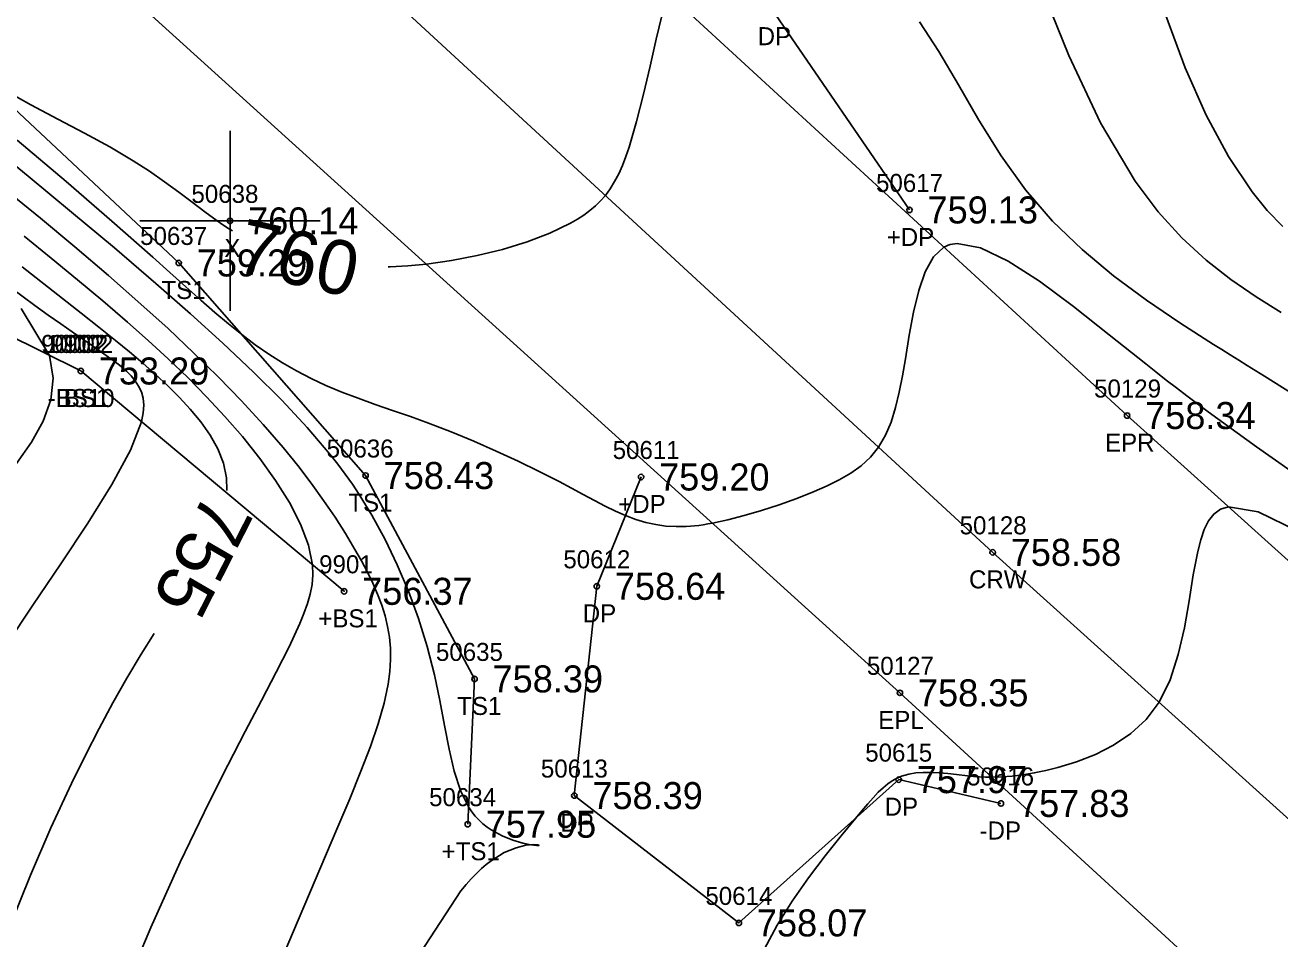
# Model space of a CAD drawing. Extents: x 1378535 to 1380697, y 997729 to 1000024.
# Drawn here: x 1379102.8 to 1379172.5, y 999417.4 to 999468.2 of the extents above; entities that cross this region are included whole.
import ezdxf

# ---------------------------------------------------------------- set-up
doc = ezdxf.new("R2010")
doc.units = 0
for name, color, linetype in [('RD_DTM_BkLn1', 7, 'Continuous'), ('RD_DTM_BkLn2', 7, 'Continuous'), ('RD_DTM_BkLn_txCode', 7, 'Continuous'), ('RD_DTM_Major1', 7, 'Continuous'), ('RD_DTM_Major1_Lbl', 7, 'Continuous'), ('RD_DTM_Minor1', 7, 'Continuous'), ('RD_EX_Driveway', 7, 'Continuous'), ('RD_EX_Driveway_txCode', 7, 'Continuous'), ('RD_EX_Misc', 7, 'Continuous'), ('RD_EX_Misc_txCode', 7, 'Continuous'), ('RD_EX_Road', 7, 'Continuous'), ('RD_EX_Road_txCode', 7, 'Continuous'), ('RD_EX_TX_Driveway_ELEV', 7, 'Continuous'), ('RD_EX_TX_Misc_ELEV', 7, 'Continuous'), ('RD_EX_TX_Road_ELEV', 7, 'Continuous'), ('RD_HC_Survey_ELEV', 7, 'Continuous'), ('RD_HC_Survey_txCode', 7, 'Continuous'), ('RD_SMD_Locator', 7, 'Continuous')]:
    doc.layers.add(name, color=color, linetype=linetype)

msp = doc.modelspace()

# ---------------------------------------------------------------- linework, layer by layer
at = {"layer": 'RD_DTM_BkLn1'}
msp.add_lwpolyline([(1379201.7, 999398.205), (1379156.533, 999438.891), (1379112.084, 999479.847), (1379066.495, 999520.561), (1379020.821, 999562.613), (1378974.239, 999604.981), (1378928.957, 999646.778), (1378882.739, 999688.619), (1378834.578, 999733.071), (1378787.698, 999775.121), (1378743.642, 999816.274), (1378698.706, 999856.431), (1378652.056, 999898.787), (1378607.023, 999939.646), (1378604.538, 999941.267)], dxfattribs=at)
at = {"layer": 'RD_DTM_BkLn2'}
for points in [[(1379127.384, 999423.802), (1379127.762, 999431.865), (1379121.716, 999443.154), (1379111.339, 999454.954), (1379072.326, 999491.525), (1379033.04, 999529.892), (1378988.344, 999569.668), (1378946.318, 999609.062), (1378904.335, 999647.705), (1378862.625, 999686.445), (1378821.368, 999725.034), (1378792.711, 999749.687), (1378787.553, 999753.349), (1378778.567, 999746.276)], [(1379120.522, 999436.728), (1379105.901, 999448.958), (1379055.44, 999473.982), (1379013.575, 999506.052), (1378969.754, 999549.783), (1378921.742, 999588.169), (1378887.745, 999620.093), (1378838.962, 999666.497), (1378808.003, 999710.025), (1378787.76, 999741.475)]]:
    msp.add_lwpolyline(points, dxfattribs=at)
at = {"layer": 'RD_DTM_Major1'}
for points in [[(1379138.181, 999468.746), (1379137.848, 999467.379), (1379137.506, 999465.882), (1379137.147, 999464.331), (1379136.761, 999462.805), (1379136.34, 999461.38), (1379136.16, 999460.861), (1379135.97, 999460.37), (1379135.766, 999459.909), (1379135.543, 999459.477), (1379135.299, 999459.076), (1379135.029, 999458.705), (1379134.764, 999458.401), (1379134.477, 999458.119), (1379134.166, 999457.857), (1379133.833, 999457.611), (1379133.476, 999457.38), (1379133.097, 999457.16), (1379131.953, 999456.606), (1379130.679, 999456.12), (1379129.314, 999455.704), (1379127.901, 999455.359), (1379126.479, 999455.088), (1379125.088, 999454.894), (1379124.063, 999454.798), (1379123.078, 999454.746), (1379122.968, 999454.745)], [(1379173.777, 999447.32), (1379171.622, 999448.671), (1379171.142, 999448.969), (1379170.667, 999449.264), (1379170.195, 999449.557), (1379169.725, 999449.849), (1379169.256, 999450.142), (1379168.787, 999450.436), (1379166.921, 999451.631), (1379165.064, 999452.891), (1379163.247, 999454.238), (1379161.501, 999455.693), (1379159.858, 999457.278), (1379158.35, 999459.013), (1379156.995, 999460.903), (1379155.767, 999462.874), (1379154.63, 999464.832), (1379153.543, 999466.688), (1379152.47, 999468.347)], [(1379114.321, 999456.731), (1379114.098, 999456.871), (1379113.782, 999457.079), (1379113.465, 999457.299), (1379112.788, 999457.791), (1379112.084, 999458.321), (1379111.343, 999458.88), (1379110.558, 999459.458), (1379109.718, 999460.045), (1379108.813, 999460.631), (1379107.508, 999461.397), (1379106.104, 999462.159), (1379104.633, 999462.933), (1379103.124, 999463.734), (1379101.609, 999464.575)], [(1379114.017, 999442.326), (1379113.999, 999443.021), (1379113.819, 999443.843), (1379113.505, 999444.634), (1379113.078, 999445.395), (1379112.561, 999446.128), (1379111.978, 999446.836), (1379111.374, 999447.493), (1379110.731, 999448.134), (1379110.053, 999448.764), (1379109.341, 999449.389), (1379108.597, 999450.015), (1379107.825, 999450.648), (1379106.896, 999451.395), (1379105.923, 999452.169), (1379104.895, 999452.978), (1379102.641, 999454.742)], [(1379102.006, 999418.215), (1379103.109, 999420.973), (1379104.246, 999423.6), (1379105.391, 999426.068), (1379106.155, 999427.628), (1379106.917, 999429.114), (1379107.683, 999430.537), (1379108.461, 999431.909), (1379109.257, 999433.238), (1379109.983, 999434.389)]]:
    msp.add_lwpolyline(points, dxfattribs=at)
at = {"layer": 'RD_DTM_Minor1'}
for points in [[(1379159.153, 999470.457), (1379160.764, 999466.476), (1379162.526, 999462.739), (1379164.438, 999459.491), (1379165.711, 999457.796), (1379167.03, 999456.349), (1379168.384, 999455.107), (1379169.762, 999454.029), (1379171.153, 999453.073), (1379172.545, 999452.197)], [(1379166.139, 999468.689), (1379167.225, 999465.788), (1379168.391, 999463.163), (1379169.629, 999460.855), (1379170.932, 999458.903), (1379171.78, 999457.873), (1379172.648, 999456.975)], [(1379124.748, 999416.642), (1379126.995, 999420.094), (1379127.291, 999420.452), (1379127.581, 999420.777), (1379127.866, 999421.071), (1379128.145, 999421.334), (1379128.418, 999421.568), (1379128.685, 999421.775), (1379129.416, 999422.227), (1379130.068, 999422.499), (1379130.613, 999422.631), (1379131.026, 999422.667), (1379131.279, 999422.649), (1379131.348, 999422.618), (1379131.21, 999422.614), (1379130.893, 999422.653), (1379130.44, 999422.748), (1379129.895, 999422.91), (1379129.299, 999423.151), (1379128.695, 999423.483), (1379128.461, 999423.644), (1379128.233, 999423.824), (1379128.015, 999424.024), (1379127.807, 999424.245), (1379127.611, 999424.49), (1379127.429, 999424.759), (1379126.989, 999425.663), (1379126.641, 999426.745), (1379126.353, 999427.966), (1379126.093, 999429.289), (1379125.831, 999430.675), (1379125.534, 999432.087), (1379125.128, 999433.667), (1379124.645, 999435.22), (1379124.09, 999436.735), (1379123.471, 999438.203), (1379122.794, 999439.611), (1379122.064, 999440.95), (1379121.716, 999441.534), (1379121.356, 999442.105), (1379120.98, 999442.667), (1379120.586, 999443.224), (1379120.172, 999443.78), (1379119.734, 999444.338), (1379118.477, 999445.816), (1379117.058, 999447.337), (1379115.493, 999448.898), (1379113.796, 999450.499), (1379111.985, 999452.138), (1379110.076, 999453.812), (1379107.768, 999455.786), (1379105.389, 999457.78), (1379102.978, 999459.769), (1379100.575, 999461.727)], [(1379173.975, 999442.783), (1379171.176, 999444.744), (1379168.488, 999446.691), (1379167.897, 999447.132), (1379167.315, 999447.573), (1379166.739, 999448.014), (1379166.167, 999448.457), (1379165.598, 999448.902), (1379165.03, 999449.351), (1379163.003, 999450.971), (1379161.018, 999452.537), (1379159.129, 999453.938), (1379157.389, 999455.062), (1379155.851, 999455.798), (1379154.569, 999456.034), (1379154.435, 999456.023), (1379154.305, 999456.003), (1379154.179, 999455.974), (1379154.058, 999455.936), (1379153.941, 999455.888), (1379153.828, 999455.83), (1379153.245, 999455.293), (1379152.786, 999454.469), (1379152.427, 999453.426), (1379152.14, 999452.228), (1379151.902, 999450.942), (1379151.685, 999449.634), (1379151.525, 999448.694), (1379151.348, 999447.788), (1379151.141, 999446.928), (1379150.889, 999446.125), (1379150.578, 999445.389), (1379150.194, 999444.732), (1379149.747, 999444.181), (1379149.228, 999443.702), (1379148.647, 999443.282), (1379148.014, 999442.91), (1379147.336, 999442.575), (1379146.623, 999442.263), (1379145.663, 999441.882), (1379144.681, 999441.529), (1379143.7, 999441.209), (1379142.741, 999440.929), (1379141.825, 999440.695), (1379140.976, 999440.513), (1379140.716, 999440.466), (1379140.465, 999440.425), (1379140.22, 999440.39), (1379139.981, 999440.362), (1379139.747, 999440.34), (1379139.516, 999440.325), (1379138.949, 999440.317), (1379138.39, 999440.351), (1379137.835, 999440.429), (1379137.279, 999440.552), (1379136.717, 999440.72), (1379136.142, 999440.936), (1379135.587, 999441.18), (1379135.012, 999441.461), (1379134.417, 999441.772), (1379133.796, 999442.106), (1379133.148, 999442.457), (1379132.468, 999442.82), (1379131.359, 999443.386), (1379130.186, 999443.954), (1379128.967, 999444.515), (1379127.719, 999445.059), (1379126.459, 999445.577), (1379125.205, 999446.061), (1379124.201, 999446.424), (1379123.216, 999446.768), (1379122.252, 999447.103), (1379121.311, 999447.44), (1379120.395, 999447.789), (1379119.508, 999448.16), (1379118.685, 999448.544), (1379117.886, 999448.961), (1379117.107, 999449.41), (1379116.342, 999449.894), (1379115.587, 999450.415), (1379114.838, 999450.975), (1379114.097, 999451.569), (1379113.342, 999452.207), (1379112.559, 999452.893), (1379111.733, 999453.631), (1379110.849, 999454.426), (1379109.893, 999455.283), (1379107.626, 999457.276), (1379105.083, 999459.469), (1379102.373, 999461.775)], [(1379116.506, 999415.034), (1379120.124, 999423.522), (1379120.832, 999425.21), (1379121.451, 999426.738), (1379121.978, 999428.122), (1379122.408, 999429.38), (1379122.738, 999430.528), (1379122.963, 999431.582), (1379123.056, 999432.274), (1379123.098, 999432.935), (1379123.09, 999433.568), (1379123.036, 999434.18), (1379122.938, 999434.777), (1379122.798, 999435.363), (1379122.611, 999435.968), (1379122.384, 999436.571), (1379122.119, 999437.177), (1379121.819, 999437.79), (1379121.486, 999438.413), (1379121.123, 999439.052), (1379120.596, 999439.931), (1379120.017, 999440.84), (1379119.384, 999441.776), (1379118.696, 999442.735), (1379117.95, 999443.715), (1379117.143, 999444.713), (1379116.034, 999445.995), (1379114.833, 999447.298), (1379113.546, 999448.619), (1379112.18, 999449.956), (1379110.744, 999451.307), (1379109.244, 999452.668), (1379107.44, 999454.252), (1379105.574, 999455.845), (1379103.659, 999457.441), (1379101.71, 999459.038)], [(1379108.193, 999414.29), (1379109.793, 999418.077), (1379111.425, 999421.693), (1379113.028, 999425.031), (1379114.059, 999427.074), (1379115.034, 999428.95), (1379115.937, 999430.668), (1379116.753, 999432.233), (1379117.464, 999433.652), (1379118.057, 999434.934), (1379118.291, 999435.499), (1379118.488, 999436.043), (1379118.641, 999436.576), (1379118.743, 999437.106), (1379118.787, 999437.643), (1379118.766, 999438.197), (1379118.543, 999439.291), (1379118.104, 999440.451), (1379117.484, 999441.655), (1379116.716, 999442.882), (1379115.833, 999444.109), (1379114.872, 999445.316), (1379113.9, 999446.438), (1379112.888, 999447.526), (1379111.839, 999448.588), (1379110.755, 999449.629), (1379109.637, 999450.654), (1379108.489, 999451.672), (1379107.125, 999452.845), (1379105.718, 999454.025), (1379104.263, 999455.221), (1379102.754, 999456.441)], [(1379101.779, 999433.756), (1379103.243, 999435.962), (1379104.789, 999438.248), (1379106.291, 999440.512), (1379107.624, 999442.649), (1379108.661, 999444.558), (1379109.275, 999446.136), (1379109.373, 999446.626), (1379109.4, 999447.062), (1379109.361, 999447.452), (1379109.263, 999447.803), (1379109.113, 999448.122), (1379108.917, 999448.419), (1379108.691, 999448.688), (1379108.43, 999448.949), (1379108.134, 999449.206), (1379107.805, 999449.464), (1379107.443, 999449.729), (1379107.049, 999450.007), (1379106.554, 999450.349), (1379106.015, 999450.72), (1379105.428, 999451.125), (1379104.79, 999451.569), (1379104.098, 999452.056), (1379103.349, 999452.593), (1379100.746, 999454.518)], [(1379102.335, 999443.83), (1379103.163, 999445.006), (1379103.819, 999446.173), (1379104.243, 999447.352), (1379104.375, 999448.562), (1379104.158, 999449.822), (1379102.598, 999452.428)], [(1379173.47, 999440.069), (1379171.278, 999441.147), (1379169.622, 999441.421), (1379169.175, 999441.28), (1379168.81, 999441.013), (1379168.515, 999440.634), (1379168.276, 999440.153), (1379168.081, 999439.584), (1379167.918, 999438.939), (1379167.669, 999437.637), (1379167.437, 999436.204), (1379167.175, 999434.709), (1379166.839, 999433.225), (1379166.386, 999431.822), (1379165.769, 999430.571), (1379165.05, 999429.622), (1379164.199, 999428.835), (1379163.248, 999428.192), (1379162.234, 999427.676), (1379161.19, 999427.268), (1379160.151, 999426.95), (1379159.484, 999426.783), (1379158.837, 999426.646), (1379158.212, 999426.541), (1379157.611, 999426.466), (1379157.037, 999426.422), (1379156.493, 999426.407), (1379156.136, 999426.413), (1379155.793, 999426.431), (1379155.462, 999426.457), (1379155.14, 999426.489), (1379154.522, 999426.56), (1379154.037, 999426.612), (1379153.567, 999426.653), (1379153.115, 999426.677), (1379152.681, 999426.677), (1379152.268, 999426.648), (1379151.877, 999426.584), (1379151.67, 999426.531), (1379151.47, 999426.465), (1379151.274, 999426.384), (1379151.083, 999426.288), (1379150.896, 999426.176), (1379150.71, 999426.047), (1379150.444, 999425.828), (1379150.173, 999425.571), (1379149.891, 999425.273), (1379149.591, 999424.933), (1379149.266, 999424.55), (1379148.91, 999424.121), (1379148.116, 999423.157), (1379147.231, 999422.049), (1379146.307, 999420.83), (1379145.4, 999419.533), (1379144.564, 999418.192), (1379143.851, 999416.839)]]:
    msp.add_lwpolyline(points, dxfattribs=at)
at = {"layer": 'RD_EX_Driveway'}
for points in [[(1379151.914, 999457.896), (1379144.262, 999469.042), (1379149.206, 999484.725), (1379141.421, 999493.478), (1379127.57, 999487.772), (1379108.939, 999500.55), (1379095.006, 999511.434)], [(1379137.008, 999443.074), (1379134.552, 999437.006), (1379133.304, 999425.39), (1379142.439, 999418.321), (1379151.313, 999426.275), (1379156.991, 999424.952)]]:
    msp.add_lwpolyline(points, dxfattribs=at)
at = {"layer": 'RD_EX_Misc'}
for p, q in [((1379114.187, 999452.288), (1379114.187, 999462.288)), ((1379109.187, 999457.288), (1379119.187, 999457.288))]:
    msp.add_line(p, q, dxfattribs=at)
at = {"layer": 'RD_EX_Road'}
for points in [[(1379209.475, 999405.54), (1379163.997, 999446.485), (1379118.805, 999488.017), (1379074.408, 999528.841), (1379028.669, 999569.9), (1378981.979, 999612.718), (1378937.166, 999653.911), (1378890.129, 999696.785), (1378842.566, 999740.72), (1378794.879, 999783.075), (1378749.806, 999824.149), (1378706.231, 999863.66), (1378659.579, 999905.32), (1378614.058, 999947.757), (1378610.306, 999950.384)], [(1379194.921, 999391.17), (1379151.382, 999431.093), (1379105.356, 999472.756), (1379062.213, 999513.117), (1379014.238, 999555.894), (1378967.91, 999597.354), (1378922.421, 999639.979), (1378876.774, 999681.523), (1378827.896, 999726.217), (1378781.196, 999768.463), (1378736.445, 999808.724), (1378691.95, 999849.175), (1378644.395, 999891.391), (1378600.504, 999932.423), (1378598.568, 999933.73)]]:
    msp.add_lwpolyline(points, dxfattribs=at)
at = {"layer": 'RD_SMD_Locator'}
for p, q in [((1379120.541, 999436.728), (1379120.503, 999436.728)), ((1379120.522, 999436.747), (1379120.522, 999436.709))]:
    msp.add_line(p, q, dxfattribs=at)
for centre in [(1379114.187, 999457.288), (1379151.914, 999457.896), (1379111.339, 999454.954), (1379105.901, 999448.958), (1379105.901, 999448.958), (1379105.901, 999448.958), (1379105.901, 999448.958), (1379163.997, 999446.485), (1379121.716, 999443.154), (1379137.008, 999443.074), (1379156.533, 999438.891), (1379120.522, 999436.728), (1379134.552, 999437.006), (1379127.762, 999431.865), (1379151.382, 999431.093), (1379151.313, 999426.275), (1379133.304, 999425.39), (1379156.991, 999424.952), (1379127.384, 999423.802), (1379142.439, 999418.321)]:
    msp.add_circle(centre, 0.15, dxfattribs=at)

# ---------------------------------------------------------------- texts
at = {"layer": 'RD_DTM_BkLn_txCode'}
for s, p in [('50637', (1379109.197, 999455.954)), ('TS1', (1379110.378, 999452.954)), ('90002', (1379103.704, 999449.958)), ('90002', (1379103.704, 999449.958)), ('10002', (1379103.988, 999449.958)), ('9902', (1379104.232, 999449.958)), ('-BS10', (1379104.058, 999446.958)), ('-BS10', (1379104.058, 999446.958)), ('BS1', (1379104.956, 999446.958)), ('BS1', (1379104.956, 999446.958)), ('50636', (1379119.551, 999444.154)), ('TS1', (1379120.755, 999441.154)), ('9901', (1379119.136, 999437.728)), ('+BS1', (1379119.089, 999434.728)), ('50635', (1379125.62, 999432.865)), ('TS1', (1379126.801, 999429.865)), ('50634', (1379125.242, 999424.802)), ('+TS1', (1379125.935, 999421.802))]:
    msp.add_text(s, height=1, dxfattribs=at).set_placement(p)
at = {"layer": 'RD_DTM_Major1_Lbl'}
for s, rotation, p in [('760', 347.06824, (1379114.381, 999454.517)), ('755', 243.05956, (1379112.856, 999442.321))]:
    msp.add_text(s, height=3, rotation=rotation, dxfattribs=at).set_placement(p)
at = {"layer": 'RD_EX_Driveway_txCode'}
for s, p in [('DP', (1379143.482, 999467.042)), ('50617', (1379150.056, 999458.896)), ('+DP', (1379150.646, 999455.896)), ('50611', (1379135.433, 999444.074)), ('+DP', (1379135.74, 999441.074)), ('50612', (1379132.694, 999438.006)), ('DP', (1379133.772, 999435.006)), ('50615', (1379149.455, 999427.275)), ('50613', (1379131.446, 999426.39)), ('50616', (1379155.109, 999425.952)), ('DP', (1379150.533, 999424.275)), ('DP', (1379132.524, 999423.39)), ('-DP', (1379155.802, 999422.952)), ('50614', (1379140.581, 999419.321))]:
    msp.add_text(s, height=1, dxfattribs=at).set_placement(p)
at = {"layer": 'RD_EX_Misc_txCode'}
for s, p in [('50638', (1379112.045, 999458.288)), ('X', (1379113.872, 999455.288))]:
    msp.add_text(s, height=1, dxfattribs=at).set_placement(p)
at = {"layer": 'RD_EX_Road_txCode'}
for s, p in [('50129', (1379162.162, 999447.485)), ('EPR', (1379162.769, 999444.485)), ('50127', (1379149.547, 999432.093)), ('EPL', (1379150.177, 999429.093))]:
    msp.add_text(s, height=1, dxfattribs=at).set_placement(p)
at = {"layer": 'RD_EX_TX_Driveway_ELEV'}
for s, p in [('759.13', (1379152.914, 999457.146)), ('759.20', (1379138.008, 999442.324)), ('758.64', (1379135.552, 999436.256)), ('757.97', (1379152.313, 999425.525)), ('758.39', (1379134.304, 999424.64)), ('757.83', (1379157.991, 999424.202)), ('758.07', (1379143.439, 999417.571))]:
    msp.add_text(s, height=1.5, dxfattribs=at).set_placement(p)
at = {"layer": 'RD_EX_TX_Misc_ELEV'}
for s, p in [('760.14', (1379115.187, 999456.538)), ('759.29', (1379112.339, 999454.204)), ('753.29', (1379106.901, 999448.208)), ('753.29', (1379106.901, 999448.208)), ('753.29', (1379106.901, 999448.208)), ('753.29', (1379106.901, 999448.208)), ('758.43', (1379122.716, 999442.404)), ('756.37', (1379121.522, 999435.978)), ('758.39', (1379128.762, 999431.115)), ('757.95', (1379128.384, 999423.052))]:
    msp.add_text(s, height=1.5, dxfattribs=at).set_placement(p)
at = {"layer": 'RD_EX_TX_Road_ELEV'}
for s, p in [('758.34', (1379164.997, 999445.735)), ('758.35', (1379152.382, 999430.343))]:
    msp.add_text(s, height=1.5, dxfattribs=at).set_placement(p)
at = {"layer": 'RD_HC_Survey_ELEV'}
msp.add_text('758.58', height=1.5, dxfattribs=at).set_placement((1379157.533, 999438.141))
at = {"layer": 'RD_HC_Survey_txCode'}
for s, p in [('50128', (1379154.698, 999439.891)), ('CRW', (1379155.218, 999436.891))]:
    msp.add_text(s, height=1, dxfattribs=at).set_placement(p)

doc.saveas('drawing.dxf')
